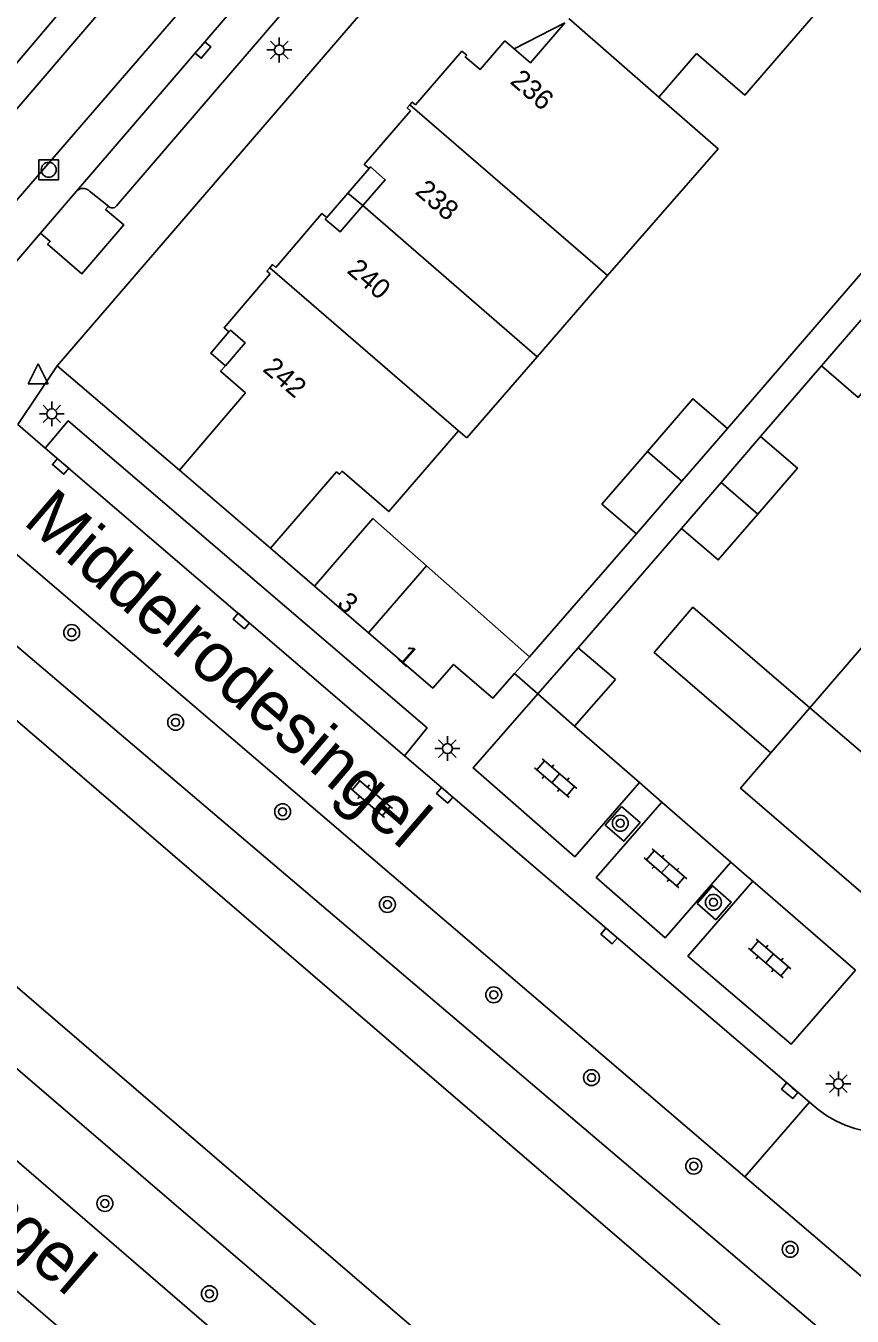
# Model space of a CAD drawing. Extents: x 124000 to 128010, y 398999 to 403000.
# Drawn here: x 127428.8 to 127470.4, y 400186.8 to 400251.8 of the extents above; entities that cross this region are included whole.
import ezdxf

# ---------------------------------------------------------------- set-up
doc = ezdxf.new("R2010")
doc.units = 0
for name, color, linetype in [('gg-afsc-erfafscheiding', 7, 'Continuous'), ('gg-afsc-hekwerk', 7, 'Continuous'), ('gg-anno-huisnummerreeks BGT', 7, 'Continuous'), ('gg-anno-openbare ruimte label', 7, 'Continuous'), ('gg-bbg-bijgebouw', 7, 'Continuous'), ('gg-bbg-gedigitaliseerde bebouwing', 7, 'Continuous'), ('gg-bbg-gedigitaliseerde bijgebouw', 7, 'Continuous'), ('gg-bbg-hoofdgebouw', 7, 'Continuous'), ('gg-bbg-luifel en loopbrug', 7, 'Continuous'), ('gg-bbg-tussenscheiding', 7, 'Continuous'), ('gg-knt-verharding', 7, 'Continuous'), ('gg-knt-verharding nz', 7, 'Continuous'), ('gg-kntw-beschoeiing', 7, 'Continuous'), ('gt-grn-groengrens', 7, 'Continuous'), ('gt-grn-groengrens NZ', 7, 'Continuous'), ('gt-grn-weggrens', 7, 'Continuous'), ('gt-symb-boom', 7, 'Continuous'), ('gt-symb-klinker verharding', 7, 'Continuous'), ('gt-symb-kolk', 7, 'Continuous'), ('gt-symb-lichtmast', 7, 'Continuous'), ('gt-symb-rioolschacht', 7, 'Continuous'), ('gt-symb-waterafsluiter', 7, 'Continuous')]:
    doc.layers.add(name, color=color, linetype=linetype)

# ---------------------------------------------------------------- blocks, each defined once
blk = doc.blocks.new('gt0-BOOM')
at = {"layer": 'gt-symb-boom'}
for radius in [0.4, 0.2]:
    blk.add_circle((0, 0), radius, dxfattribs=at)
blk = doc.blocks.new('gt0-KL1')
at = {"layer": 'gt-symb-klinker verharding'}
for p, q in [((-1.15, 0.3), (1.15, 0.3)), ((-1, -0.3), (-1, 0.3)), ((-0.5, 0.3), (-0.5, 0.45)), ((0, -0.3), (0, 0.3)), ((0.5, 0.3), (0.5, 0.45)), ((1, -0.3), (1, 0.3)), ((-1.15, -0.3), (1.15, -0.3)), ((-0.5, -0.45), (-0.5, -0.3)), ((0.5, -0.45), (0.5, -0.3))]:
    blk.add_line(p, q, dxfattribs=at)
blk = doc.blocks.new('gt0-KOLK')
at = {"layer": 'gt-symb-kolk'}
blk.add_lwpolyline([(0, 0), (0.375, 0), (0.375, 0.4), (-0.375, 0.4), (-0.375, 0), (0, 0)], dxfattribs=at)
blk = doc.blocks.new('gt0-LMAST')
at = {"layer": 'gt-symb-lichtmast'}
for p, q in [((-0.182, 0.173), (-0.447, 0.438)), ((-0.005, 0.246), (-0.005, 0.621)), ((0.172, 0.173), (0.437, 0.438)), ((-0.255, -0.004), (-0.63, -0.004)), ((-0.182, -0.181), (-0.447, -0.446)), ((-0.005, -0.254), (-0.005, -0.629)), ((0.437, -0.446), (0.172, -0.181)), ((0.245, -0.004), (0.62, -0.004))]:
    blk.add_line(p, q, dxfattribs=at)
blk.add_circle((-0.005, -0.004), 0.25, dxfattribs=at)
blk = doc.blocks.new('gt0-WAFSL')
at = {"layer": 'gt-symb-waterafsluiter'}
for p, q in [((-0.5, -0.333), (0, 0.667)), ((0, 0.667), (0.5, -0.333)), ((0.5, -0.333), (-0.5, -0.333))]:
    blk.add_line(p, q, dxfattribs=at)
blk = doc.blocks.new('gt0-RS')
at = {"layer": 'gt-symb-rioolschacht'}
blk.add_lwpolyline([(-0.5, -0.5), (0.5, -0.5), (0.5, 0.5), (-0.5, 0.5)], close=True, dxfattribs=at)
blk.add_circle((0, 0), 0.375, dxfattribs=at)

msp = doc.modelspace()

# ---------------------------------------------------------------- linework, layer by layer
at = {"layer": 'gg-afsc-erfafscheiding'}
for p, q in [((127464.087, 400231.506), (127477.677, 400247.284)), ((127465.761, 400231.109), (127468.829, 400234.669)), ((127456.58, 400220.472), (127461.779, 400226.487)), ((127454.128, 400220.023), (127459.515, 400226.203))]:
    msp.add_line(p, q, dxfattribs=at)
at = {"layer": 'gg-afsc-hekwerk'}
for p, q in [((127456.397, 400216.534), (127459.662, 400213.694)), ((127459.662, 400213.694), (127460.792, 400212.712)), ((127460.792, 400212.712), (127464.27, 400209.687)), ((127464.27, 400209.687), (127465.074, 400208.987))]:
    msp.add_line(p, q, dxfattribs=at)
at = {"layer": 'gg-bbg-bijgebouw'}
for p, q in [((127456.58, 400220.472), (127454.552, 400218.151)), ((127458.454, 400218.881), (127456.397, 400216.534)), ((127454.552, 400218.151), (127456.397, 400216.534))]:
    msp.add_line(p, q, dxfattribs=at)
at = {"layer": 'gg-bbg-gedigitaliseerde bebouwing'}
for p, q in [((127460.645, 400248.187), (127462.542, 400250.389)), ((127454.52, 400235.117), (127458.052, 400239.205)), ((127450.97, 400231.048), (127454.52, 400235.117)), ((127450.564, 400231.402), (127450.97, 400231.048))]:
    msp.add_line(p, q, dxfattribs=at)
for points in [[(127468.632, 400252.524), (127464.967, 400248.29), (127462.542, 400250.389)], [(127460.645, 400248.187), (127463.626, 400245.582), (127458.052, 400239.205)], [(127444.704, 400229.36), (127447.051, 400227.333), (127450.564, 400231.402)]]:
    msp.add_lwpolyline(points, dxfattribs=at)
at = {"layer": 'gg-bbg-gedigitaliseerde bijgebouw'}
for p, q in [((127470.82, 400236.98), (127468.829, 400234.669)), ((127461.803, 400228.856), (127464.087, 400231.506)), ((127465.761, 400231.109), (127463.77, 400228.798)), ((127459.515, 400226.203), (127461.803, 400228.856)), ((127463.77, 400228.798), (127461.779, 400226.487)), ((127458.454, 400218.881), (127456.58, 400220.472))]:
    msp.add_line(p, q, dxfattribs=at)
for points in [[(127468.829, 400234.669), (127470.677, 400233.076), (127472.668, 400235.387)], [(127464.087, 400231.506), (127462.346, 400233.007), (127460.061, 400230.357)], [(127465.618, 400227.206), (127467.609, 400229.516), (127465.761, 400231.109)], [(127460.061, 400230.357), (127457.775, 400227.706), (127459.515, 400226.203)], [(127461.779, 400226.487), (127463.627, 400224.895), (127465.618, 400227.206)]]:
    msp.add_lwpolyline(points, dxfattribs=at)
at = {"layer": 'gg-bbg-hoofdgebouw'}
for p, q in [((127436.517, 400229.423), (127439.842, 400233.305)), ((127436.517, 400229.423), (127441.097, 400225.494)), ((127448.942, 400224.608), (127454.128, 400220.023)), ((127446.033, 400221.228), (127443.312, 400223.57)), ((127471.776, 400221.568), (127468.239, 400217.456)), ((127454.128, 400220.023), (127453.381, 400219.178)), ((127468.239, 400217.456), (127466.281, 400215.181))]:
    msp.add_line(p, q, dxfattribs=at)
for points in [[(127453.354, 400250.622), (127454.18, 400249.909), (127455.914, 400251.924)], [(127448.402, 400247.802), (127450.73, 400250.508), (127450.972, 400250.3), (127450.9, 400250.216), (127451.644, 400249.576), (127452.893, 400251.02), (127453.354, 400250.622)], [(127448.402, 400247.802), (127448.235, 400247.945), (127448.108, 400247.798)], [(127446.061, 400244.592), (127445.819, 400244.8), (127448.147, 400247.506)], [(127448.108, 400247.798), (127447.98, 400247.649), (127448.147, 400247.506)], [(127445.745, 400242.728), (127446.876, 400244.035), (127446.132, 400244.675), (127446.061, 400244.592)], [(127443.926, 400242.125), (127443.854, 400242.041), (127444.6, 400241.404), (127445.745, 400242.728)], [(127441.363, 400239.62), (127443.683, 400242.333), (127443.926, 400242.125)], [(127441.058, 400239.601), (127440.918, 400239.438), (127441.085, 400239.295)], [(127441.363, 400239.62), (127441.196, 400239.763), (127441.058, 400239.601)], [(127441.085, 400239.295), (127438.765, 400236.582), (127439.008, 400236.374)], [(127439.008, 400236.374), (127439.079, 400236.457), (127439.825, 400235.82), (127438.83, 400234.671)], [(127438.83, 400234.671), (127438.587, 400234.391), (127439.842, 400233.305)], [(127441.097, 400225.494), (127444.423, 400229.328), (127444.576, 400229.211), (127444.704, 400229.36)], [(127443.312, 400223.57), (127446.252, 400226.987), (127448.942, 400224.608)], [(127453.381, 400219.178), (127452.29, 400217.944), (127450.313, 400219.641), (127449.264, 400218.447), (127446.033, 400221.228)], [(127466.281, 400215.181), (127464.754, 400213.405), (127472.501, 400206.74), (127475.985, 400210.79)]]:
    msp.add_lwpolyline(points, dxfattribs=at)
at = {"layer": 'gg-bbg-luifel en loopbrug'}
for p, q in [((127455.914, 400251.924), (127453.354, 400250.622)), ((127444.994, 400243.359), (127446.061, 400244.592)), ((127443.926, 400242.125), (127444.994, 400243.359)), ((127445.745, 400242.728), (127444.994, 400243.359))]:
    msp.add_line(p, q, dxfattribs=at)
for points in [[(127439.008, 400236.374), (127438.092, 400235.303), (127438.83, 400234.671)], [(127466.281, 400215.181), (127460.397, 400220.242), (127462.355, 400222.518), (127468.239, 400217.456)]]:
    msp.add_lwpolyline(points, dxfattribs=at)
at = {"layer": 'gg-bbg-tussenscheiding'}
for p, q in [((127460.645, 400248.187), (127456.11, 400252.151)), ((127448.108, 400247.798), (127458.052, 400239.205)), ((127445.745, 400242.728), (127454.52, 400235.117)), ((127441.058, 400239.601), (127450.564, 400231.402)), ((127461.803, 400228.856), (127460.061, 400230.357)), ((127463.77, 400228.798), (127465.618, 400227.206)), ((127446.033, 400221.228), (127448.942, 400224.608)), ((127475.985, 400210.79), (127468.239, 400217.456))]:
    msp.add_line(p, q, dxfattribs=at)
at = {"layer": 'gg-knt-verharding'}
for p, q in [((127425.592, 400244.447), (127478.357, 400305.714)), ((127430.367, 400234.666), (127489.905, 400303.823)), ((127431.341, 400243.462), (127442.777, 400256.773)), ((127433.344, 400242.72), (127443.789, 400254.878)), ((127429.527, 400241.349), (127431.341, 400243.462)), ((127431.992, 400243.464), (127432.938, 400242.696)), ((127429.527, 400241.349), (127424.28, 400235.277)), ((127436.517, 400229.423), (127430.367, 400234.666)), ((127429.76, 400230.524), (127428.391, 400231.713)), ((127464.969, 400193.841), (127425.079, 400227.937)), ((127441.097, 400225.494), (127443.312, 400223.57)), ((127447.834, 400215.042), (127468.218, 400197.606)), ((127410.664, 400209.849), (127449.469, 400176.437)), ((127465.374, 400208.726), (127465.074, 400208.987)), ((127470.531, 400204.241), (127465.374, 400208.726)), ((127464.969, 400193.841), (127468.218, 400197.606)), ((127464.969, 400193.841), (127477.58, 400183.061)), ((127425.906, 400190.187), (127445.255, 400173.54))]:
    msp.add_line(p, q, dxfattribs=at)
for points in [[(127432.938, 400242.696), (127432.803, 400242.539), (127433.714, 400241.757), (127431.605, 400239.305), (127429.882, 400240.785), (127430.015, 400240.931), (127429.527, 400241.349)], [(127447.834, 400215.042), (127448.975, 400216.453), (127430.918, 400231.902), (127429.76, 400230.524)], [(127458.768, 400212.49), (127457.946, 400211.548), (127458.878, 400210.735), (127459.7, 400211.677), (127458.768, 400212.49)], [(127462.564, 400207.61), (127463.336, 400208.497), (127464.279, 400207.677), (127463.507, 400206.79), (127462.564, 400207.61)]]:
    msp.add_lwpolyline(points, dxfattribs=at)
for centre, radius, start, end in [((127431.668, 400243.135), 0.462, 45.42452, 134.92752), ((127433.131, 400242.872), 0.261, 222.26736, 324.49865)]:
    msp.add_arc(centre, radius, start, end, dxfattribs=at)
at = {"layer": 'gg-knt-verharding nz'}
for p, q in [((127415.205, 400227.817), (127483.609, 400307.007)), ((127429.76, 400230.524), (127447.834, 400215.042)), ((127468.653, 400197.234), (127468.218, 400197.606))]:
    msp.add_line(p, q, dxfattribs=at)
for points in [[(127454.552, 400218.151), (127451.296, 400214.425), (127456.412, 400209.959), (127459.662, 400213.694)], [(127464.27, 400209.687), (127460.955, 400205.876), (127457.489, 400208.915), (127460.792, 400212.712)], [(127465.374, 400208.726), (127462.1, 400204.961), (127467.291, 400200.516), (127470.531, 400204.241)]]:
    msp.add_lwpolyline(points, dxfattribs=at)
msp.add_arc((127471.937, 400201.338), 5.256, 231.33384, 320.92793, dxfattribs=at)
at = {"layer": 'gg-kntw-beschoeiing'}
for points in [[(127506.127, 400145.775), (127506.569, 400146.292), (127505.796, 400150.189), (127427.062, 400217.886), (127423.495, 400218.165), (127422.892, 400217.553)], [(127420.325, 400214.422), (127419.79, 400213.791), (127420.588, 400210.055), (127499.32, 400142.371), (127503.185, 400142.331), (127503.455, 400142.711)]]:
    msp.add_lwpolyline(points, dxfattribs=at)
at = {"layer": 'gt-grn-groengrens'}
for p, q in [((127427.076, 400221.622), (127509.774, 400151.341)), ((127500.527, 400137.338), (127416.771, 400209.204))]:
    msp.add_line(p, q, dxfattribs=at)
at = {"layer": 'gt-grn-groengrens NZ'}
msp.add_lwpolyline([(127419.73, 400252.052), (127425.564, 400246.666), (127433.122, 400255.565)], dxfattribs=at)
at = {"layer": 'gt-grn-weggrens'}
for p, q in [((127430.367, 400234.666), (127428.391, 400231.713)), ((127453.381, 400219.178), (127454.552, 400218.151))]:
    msp.add_line(p, q, dxfattribs=at)

# ---------------------------------------------------------------- block references
at = {"layer": 'gt-symb-boom'}
for p in [(127431.095, 400221.24), (127436.324, 400216.723), (127441.708, 400212.224), (127458.7, 400211.645), (127446.98, 400207.554), (127463.385, 400207.664), (127452.331, 400203.009), (127457.253, 400198.839), (127462.397, 400194.386), (127432.766, 400192.504), (127467.25, 400190.196), (127438.025, 400187.962)]:
    msp.add_blockref('gt0-BOOM', p, dxfattribs=at)
at = {"layer": 'gt-symb-klinker verharding'}
for p, rotation in [((127455.447, 400213.909), -40.61993954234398), ((127446.161, 400212.905), 139.54161829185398), ((127460.974, 400209.374), -40.61993954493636), ((127466.218, 400204.839), -40.6199395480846)]:
    msp.add_blockref('gt0-KL1', p, dxfattribs=dict(at, rotation=rotation))
at = {"layer": 'gt-symb-kolk'}
for p, rotation in [((127437.555, 400250.695), -130.65906482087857), ((127430.669, 400229.758), 139.9083192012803), ((127439.763, 400221.98), 139.4608482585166), ((127449.994, 400213.203), 139.4608482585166), ((127458.268, 400206.128), 139.3800604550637), ((127467.352, 400198.331), 139.8275765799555)]:
    msp.add_blockref('gt0-KOLK', p, dxfattribs=dict(at, rotation=rotation))
at = {"layer": 'gt-symb-lichtmast'}
for p in [(127441.544, 400250.57), (127430.099, 400232.252), (127450.006, 400215.406), (127469.68, 400198.535)]:
    msp.add_blockref('gt0-LMAST', p, dxfattribs=at)
at = {"layer": 'gt-symb-rioolschacht'}
msp.add_blockref('gt0-RS', (127429.937, 400244.532), dxfattribs=at)
at = {"layer": 'gt-symb-waterafsluiter'}
msp.add_blockref('gt0-WAFSL', (127429.408, 400234.098), dxfattribs=at)

# ---------------------------------------------------------------- texts
at = {"layer": 'gg-anno-huisnummerreeks BGT'}
for s, rotation, p in [('236', 319.3, (127453.103, 400248.919)), ('238', 319.3, (127448.324, 400243.366)), ('240', 319.5, (127444.896, 400239.39)), ('242', 319.5, (127440.659, 400234.436)), ('3', 318.5, (127444.39, 400222.626)), ('1', 318.5, (127447.411, 400219.955))]:
    msp.add_text(s, height=1, rotation=rotation, dxfattribs=at).set_placement(p)
at = {"layer": 'gg-anno-openbare ruimte label'}
for p in [(127428.588, 400226.752), (127411.729, 400204.258)]:
    msp.add_text('Middelrodesingel', height=2.5, rotation=319.3, dxfattribs=at).set_placement(p)

doc.saveas('drawing.dxf')
